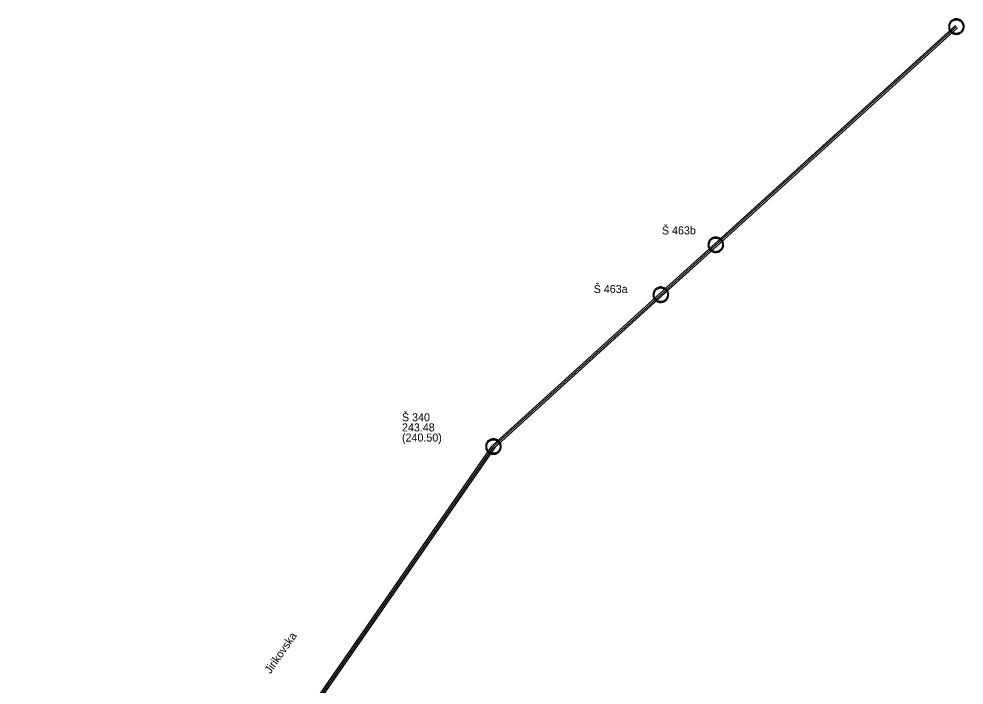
# Model space of a CAD drawing. Extents: x -592202 to -587539, y -1167222 to -1162672.
# Drawn here: x -589417.7 to -589264.1, y -1164803.9 to -1164695.7 of the extents above; entities that cross this region are included whole.
import ezdxf

# ---------------------------------------------------------------- set-up
doc = ezdxf.new("R2010")
doc.units = 0
for name, color, linetype in [('K Označení stoky', 7, 'Continuous'), ('K Označení šachty', 7, 'Continuous'), ('K Stoka', 7, 'Continuous'), ('K Stoka - okraje', 7, 'Continuous'), ('K Šachta', 7, 'Continuous')]:
    doc.layers.add(name, color=color, linetype=linetype)

msp = doc.modelspace()

# ---------------------------------------------------------------- linework, layer by layer
at = {"layer": 'K Stoka'}
for p, q in [((-589265.39, -1164696.99), (-589304.48, -1164732.42)), ((-589304.48, -1164732.42), (-589313.41, -1164740.52)), ((-589313.41, -1164740.52), (-589340.61, -1164765.17)), ((-589340.61, -1164765.17), (-589417.49, -1164875.92))]:
    msp.add_line(p, q, dxfattribs=at)
at = {"layer": 'K Stoka - okraje'}
for p, q in [((-589304.65, -1164732.24), (-589265.55, -1164696.81)), ((-589265.22, -1164697.18), (-589304.31, -1164732.61)), ((-589313.58, -1164740.34), (-589304.65, -1164732.24)), ((-589304.31, -1164732.61), (-589313.25, -1164740.71)), ((-589340.77, -1164764.98), (-589313.58, -1164740.34)), ((-589313.25, -1164740.71), (-589340.44, -1164765.35)), ((-589417.7, -1164875.78), (-589340.81, -1164765.03)), ((-589340.4, -1164765.31), (-589417.28, -1164876.06))]:
    msp.add_line(p, q, dxfattribs=at)
at = {"layer": 'K Šachta'}
for points in [[(-589265.39, -1164695.74), (-589265.07, -1164695.74), (-589264.77, -1164695.9), (-589264.47, -1164696.07), (-589264.3, -1164696.37), (-589264.14, -1164696.67), (-589264.14, -1164696.99), (-589264.14, -1164697.32), (-589264.3, -1164697.62), (-589264.46, -1164697.91), (-589264.76, -1164698.08), (-589265.06, -1164698.24), (-589265.39, -1164698.24), (-589265.71, -1164698.24), (-589266.01, -1164698.08), (-589266.31, -1164697.91), (-589266.47, -1164697.62), (-589266.64, -1164697.32), (-589266.64, -1164696.99), (-589266.64, -1164696.67), (-589266.47, -1164696.37), (-589266.3, -1164696.07), (-589266, -1164695.9), (-589265.7, -1164695.74), (-589265.39, -1164695.74)], [(-589265.39, -1164695.9), (-589265.66, -1164695.9), (-589265.92, -1164696.04), (-589266.19, -1164696.18), (-589266.33, -1164696.44), (-589266.48, -1164696.71), (-589266.48, -1164696.99), (-589266.48, -1164697.28), (-589266.33, -1164697.54), (-589266.19, -1164697.8), (-589265.93, -1164697.94), (-589265.67, -1164698.09), (-589265.39, -1164698.09), (-589265.1, -1164698.09), (-589264.84, -1164697.94), (-589264.58, -1164697.8), (-589264.44, -1164697.54), (-589264.29, -1164697.28), (-589264.29, -1164696.99), (-589264.29, -1164696.71), (-589264.44, -1164696.44), (-589264.59, -1164696.18), (-589264.85, -1164696.04), (-589265.11, -1164695.9), (-589265.39, -1164695.9)], [(-589303.64, -1164733.35), (-589303.87, -1164733.56), (-589304.2, -1164733.64), (-589304.53, -1164733.72), (-589304.86, -1164733.61), (-589305.19, -1164733.5), (-589305.4, -1164733.26), (-589305.62, -1164733.02), (-589305.7, -1164732.69), (-589305.78, -1164732.36), (-589305.67, -1164732.04), (-589305.56, -1164731.72), (-589305.32, -1164731.5), (-589305.08, -1164731.28), (-589304.75, -1164731.2), (-589304.41, -1164731.12), (-589304.09, -1164731.23), (-589303.77, -1164731.34), (-589303.55, -1164731.58), (-589303.33, -1164731.83), (-589303.25, -1164732.16), (-589303.18, -1164732.5), (-589303.29, -1164732.82), (-589303.4, -1164733.14), (-589303.64, -1164733.35)], [(-589303.74, -1164733.23), (-589303.54, -1164733.05), (-589303.44, -1164732.77), (-589303.34, -1164732.49), (-589303.41, -1164732.19), (-589303.47, -1164731.9), (-589303.67, -1164731.69), (-589303.86, -1164731.48), (-589304.14, -1164731.38), (-589304.42, -1164731.29), (-589304.71, -1164731.35), (-589305, -1164731.42), (-589305.21, -1164731.61), (-589305.42, -1164731.8), (-589305.52, -1164732.09), (-589305.61, -1164732.37), (-589305.55, -1164732.66), (-589305.48, -1164732.95), (-589305.29, -1164733.16), (-589305.1, -1164733.37), (-589304.81, -1164733.47), (-589304.52, -1164733.56), (-589304.23, -1164733.49), (-589303.95, -1164733.42), (-589303.74, -1164733.23)], [(-589312.57, -1164741.45), (-589312.81, -1164741.66), (-589313.14, -1164741.74), (-589313.47, -1164741.82), (-589313.79, -1164741.71), (-589314.12, -1164741.6), (-589314.34, -1164741.36), (-589314.56, -1164741.12), (-589314.64, -1164740.79), (-589314.71, -1164740.46), (-589314.6, -1164740.14), (-589314.49, -1164739.81), (-589314.25, -1164739.6), (-589314.01, -1164739.38), (-589313.68, -1164739.3), (-589313.35, -1164739.22), (-589313.03, -1164739.33), (-589312.71, -1164739.44), (-589312.49, -1164739.68), (-589312.27, -1164739.92), (-589312.19, -1164740.26), (-589312.11, -1164740.6), (-589312.23, -1164740.92), (-589312.34, -1164741.24), (-589312.57, -1164741.45)], [(-589312.68, -1164741.33), (-589312.47, -1164741.15), (-589312.37, -1164740.87), (-589312.28, -1164740.59), (-589312.34, -1164740.29), (-589312.41, -1164740), (-589312.6, -1164739.79), (-589312.79, -1164739.58), (-589313.08, -1164739.48), (-589313.36, -1164739.39), (-589313.65, -1164739.45), (-589313.94, -1164739.52), (-589314.15, -1164739.71), (-589314.36, -1164739.9), (-589314.45, -1164740.18), (-589314.55, -1164740.47), (-589314.48, -1164740.76), (-589314.42, -1164741.05), (-589314.22, -1164741.26), (-589314.03, -1164741.47), (-589313.75, -1164741.56), (-589313.46, -1164741.66), (-589313.17, -1164741.59), (-589312.88, -1164741.52), (-589312.68, -1164741.33)], [(-589340.61, -1164763.92), (-589340.29, -1164763.92), (-589339.99, -1164764.08), (-589339.7, -1164764.24), (-589339.53, -1164764.54), (-589339.36, -1164764.84), (-589339.36, -1164765.17), (-589339.36, -1164765.49), (-589339.52, -1164765.79), (-589339.69, -1164766.09), (-589339.98, -1164766.25), (-589340.28, -1164766.42), (-589340.61, -1164766.42), (-589340.93, -1164766.42), (-589341.23, -1164766.25), (-589341.53, -1164766.09), (-589341.69, -1164765.79), (-589341.86, -1164765.49), (-589341.86, -1164765.17), (-589341.86, -1164764.84), (-589341.69, -1164764.54), (-589341.52, -1164764.24), (-589341.22, -1164764.08), (-589340.92, -1164763.92), (-589340.61, -1164763.92)], [(-589340.61, -1164764.07), (-589340.88, -1164764.07), (-589341.15, -1164764.22), (-589341.41, -1164764.36), (-589341.55, -1164764.62), (-589341.7, -1164764.88), (-589341.7, -1164765.17), (-589341.7, -1164765.45), (-589341.56, -1164765.71), (-589341.41, -1164765.97), (-589341.15, -1164766.12), (-589340.89, -1164766.26), (-589340.61, -1164766.26), (-589340.32, -1164766.26), (-589340.06, -1164766.12), (-589339.8, -1164765.97), (-589339.66, -1164765.71), (-589339.51, -1164765.45), (-589339.51, -1164765.17), (-589339.51, -1164764.88), (-589339.66, -1164764.62), (-589339.81, -1164764.36), (-589340.07, -1164764.22), (-589340.33, -1164764.07), (-589340.61, -1164764.07)]]:
    msp.add_open_spline(points, degree=3, dxfattribs=at)

# ---------------------------------------------------------------- texts
at = {"layer": 'K Označení stoky'}
msp.add_text('Jirikovska', height=1.3, rotation=55.232, dxfattribs=at).set_placement((-589376.83, -1164802.15))
at = {"layer": 'K Označení šachty'}
for s, p in [('Š 463b', (-589313.23, -1164730.73)), ('Š 463a', (-589324.31, -1164740.24)), ('Š 340', (-589355.46, -1164761.06)), ('243.48', (-589355.46, -1164762.71)), ('(240.50)', (-589355.46, -1164764.36))]:
    msp.add_text(s, height=1.3, dxfattribs=at).set_placement(p)

doc.saveas('drawing.dxf')
